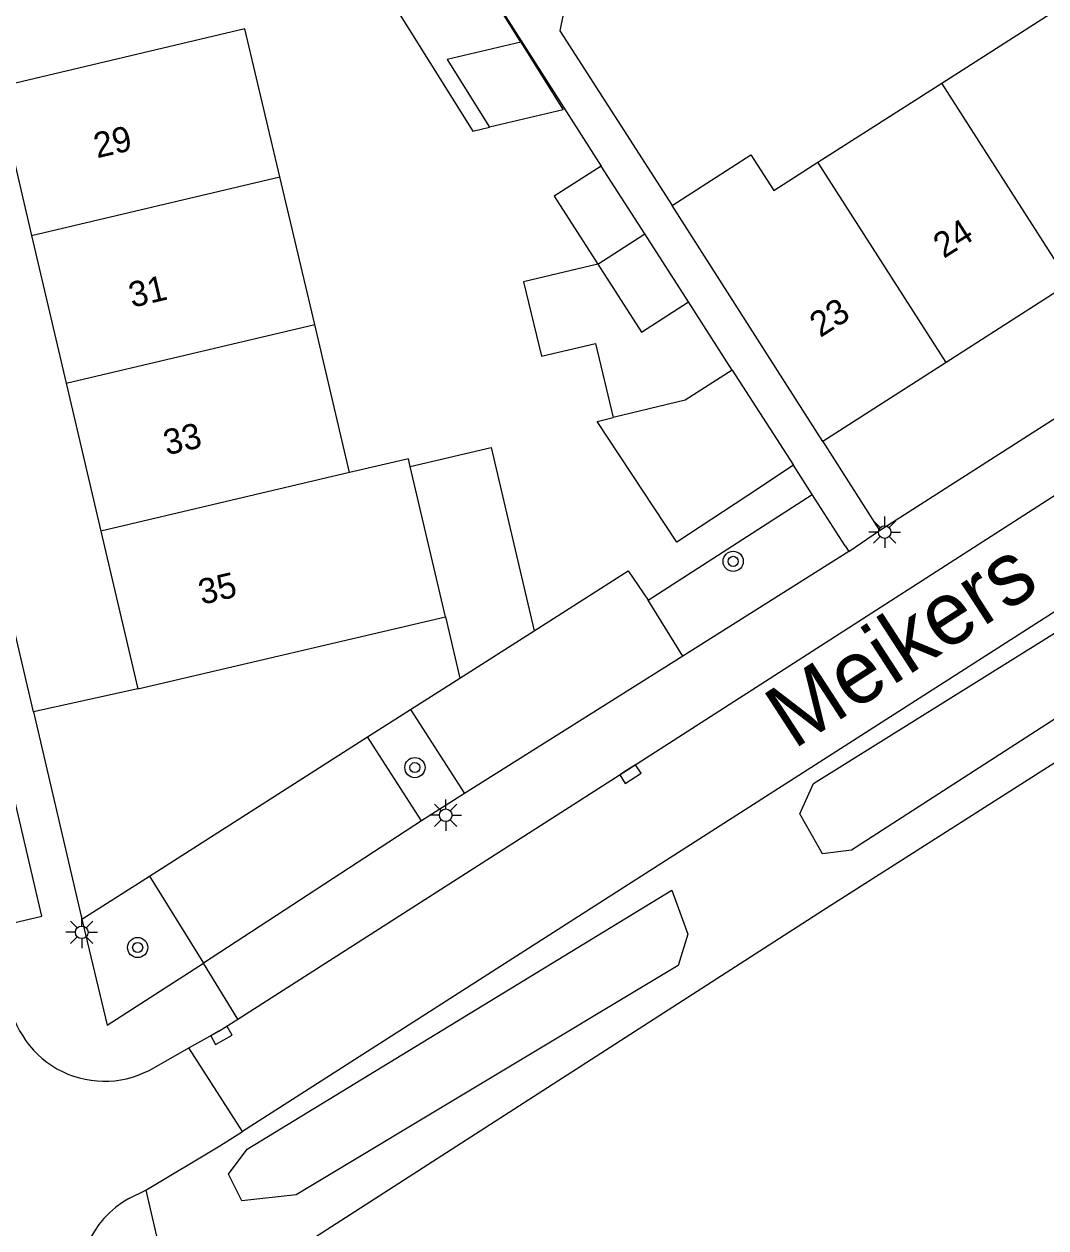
# Model space of a CAD drawing. Extents: x 136000 to 138005, y 398500 to 400500.
# Drawn here: x 137088.37 to 137128.8, y 398828.66 to 398876.3 of the extents above; entities that cross this region are included whole.
import ezdxf

# ---------------------------------------------------------------- set-up
doc = ezdxf.new("R2010")
doc.units = 0
for name, color, linetype in [('gg-afsc-erfafscheiding', 7, 'Continuous'), ('gg-afsc-hekwerk', 7, 'Continuous'), ('gg-anno-huisnummerreeks BGT', 7, 'Continuous'), ('gg-anno-openbare ruimte label', 7, 'Continuous'), ('gg-bbg-bijgebouw', 7, 'Continuous'), ('gg-bbg-gedigitaliseerde bijgebouw', 7, 'Continuous'), ('gg-bbg-hoofdgebouw', 7, 'Continuous'), ('gg-bbg-luifel en loopbrug', 7, 'Continuous'), ('gg-bbg-tussenscheiding', 7, 'Continuous'), ('gg-knt-verharding', 7, 'Continuous'), ('gg-knt-verharding nz', 7, 'Continuous'), ('gg-kntw-greppel-droge sloot', 7, 'Continuous'), ('gt-grn-vlakafsluiter', 7, 'Continuous'), ('gt-symb-boom', 7, 'Continuous'), ('gt-symb-kolk', 7, 'Continuous'), ('gt-symb-lichtmast', 7, 'Continuous')]:
    doc.layers.add(name, color=color, linetype=linetype)

# ---------------------------------------------------------------- blocks, each defined once
blk = doc.blocks.new('gt0-LMAST')
at = {"layer": 'gt-symb-lichtmast'}
for p, q in [((-0.005, 0.246), (-0.005, 0.621)), ((-0.182, 0.173), (-0.447, 0.438)), ((0.172, 0.173), (0.437, 0.438)), ((-0.255, -0.004), (-0.63, -0.004)), ((-0.182, -0.181), (-0.447, -0.446)), ((-0.005, -0.254), (-0.005, -0.629)), ((0.437, -0.446), (0.172, -0.181)), ((0.245, -0.004), (0.62, -0.004))]:
    blk.add_line(p, q, dxfattribs=at)
blk.add_circle((-0.005, -0.004), 0.25, dxfattribs=at)
blk = doc.blocks.new('gt0-KOLK')
at = {"layer": 'gt-symb-kolk'}
blk.add_lwpolyline([(0, 0), (0.375, 0), (0.375, 0.4), (-0.375, 0.4), (-0.375, 0), (0, 0)], dxfattribs=at)
blk = doc.blocks.new('gt0-BOOM')
at = {"layer": 'gt-symb-boom'}
for radius in [0.4, 0.2]:
    blk.add_circle((0, 0), radius, dxfattribs=at)

msp = doc.modelspace()

# ---------------------------------------------------------------- linework, layer by layer
at = {"layer": 'gg-afsc-erfafscheiding'}
msp.add_lwpolyline([(137111.279, 398878.344), (137109.844, 398877.401), (137109.569, 398876.031), (137114.013, 398869.118)], dxfattribs=at)
at = {"layer": 'gg-afsc-hekwerk'}
for p, q in [((137113.061, 398853.495), (137119.553, 398857.677)), ((137092.872, 398849.985), (137088.742, 398849.079)), ((137103.664, 398849.173), (137105.609, 398850.414)), ((137088.742, 398849.079), (137090.659, 398840.878)), ((137101.959, 398848.085), (137103.664, 398849.173)), ((137093.327, 398842.58), (137101.959, 398848.085)), ((137090.659, 398840.878), (137093.327, 398842.58))]:
    msp.add_line(p, q, dxfattribs=at)
for points in [[(137108.551, 398852.29), (137112.274, 398854.664), (137113.061, 398853.495)], [(137132.097, 398848.932), (137120.148, 398841.318), (137094.427, 398824.772)]]:
    msp.add_lwpolyline(points, dxfattribs=at)
at = {"layer": 'gg-bbg-bijgebouw'}
for p, q in [((137112.933, 398867.991), (137111.208, 398870.68)), ((137114.658, 398865.301), (137112.933, 398867.991)), ((137116.391, 398862.601), (137118.806, 398858.84))]:
    msp.add_line(p, q, dxfattribs=at)
for points in [[(137111.208, 398870.68), (137109.348, 398869.487), (137111.073, 398866.798)], [(137111.073, 398866.798), (137112.798, 398864.108), (137114.658, 398865.301)]]:
    msp.add_lwpolyline(points, dxfattribs=at)
at = {"layer": 'gg-bbg-gedigitaliseerde bijgebouw'}
for points in [[(137108.026, 398875.588), (137105.106, 398874.899), (137106.783, 398872.212)], [(137108.026, 398875.588), (137109.703, 398872.902), (137106.783, 398872.212)], [(137116.391, 398862.601), (137114.531, 398861.409), (137111.679, 398860.726)], [(137118.806, 398858.84), (137116.959, 398857.62), (137114.201, 398855.798), (137111.046, 398860.574), (137111.679, 398860.726)]]:
    msp.add_lwpolyline(points, dxfattribs=at)
at = {"layer": 'gg-bbg-hoofdgebouw'}
for p, q in [((137124.678, 398873.96), (137129.481, 398877.029)), ((137119.776, 398870.827), (137124.678, 398873.96)), ((137099.868, 398864.403), (137098.488, 398870.254)), ((137119.974, 398859.782), (137114.013, 398869.118)), ((137088.66, 398867.935), (137090.033, 398862.082)), ((137129.749, 398866.043), (137124.85, 398862.905)), ((137101.249, 398858.553), (137099.868, 398864.403)), ((137124.85, 398862.905), (137119.974, 398859.782)), ((137090.033, 398862.082), (137091.407, 398856.23)), ((137105.041, 398852.841), (137103.649, 398858.788)), ((137091.407, 398856.23), (137092.872, 398849.985)), ((137092.872, 398849.985), (137105.041, 398852.841))]:
    msp.add_line(p, q, dxfattribs=at)
for points in [[(137098.488, 398870.254), (137097.107, 398876.104), (137087.287, 398873.787), (137088.66, 398867.935)], [(137114.013, 398869.118), (137117.119, 398871.124), (137118.031, 398869.712), (137119.776, 398870.827)], [(137103.649, 398858.788), (137103.576, 398859.098), (137101.249, 398858.553)]]:
    msp.add_lwpolyline(points, dxfattribs=at)
at = {"layer": 'gg-bbg-luifel en loopbrug'}
for p, q in [((137116.391, 398862.601), (137114.658, 398865.301)), ((137105.041, 398852.841), (137105.609, 398850.414)), ((137105.609, 398850.414), (137108.551, 398852.29))]:
    msp.add_line(p, q, dxfattribs=at)
for points in [[(137108.026, 398875.588), (137104.671, 398880.961), (137101.092, 398880.116), (137106.123, 398872.056), (137106.783, 398872.212)], [(137111.073, 398866.798), (137108.13, 398866.093), (137108.835, 398863.15), (137110.975, 398863.662), (137111.679, 398860.726)], [(137103.649, 398858.788), (137106.854, 398859.538), (137108.551, 398852.29)]]:
    msp.add_lwpolyline(points, dxfattribs=at)
at = {"layer": 'gg-bbg-tussenscheiding'}
for p, q in [((137129.749, 398866.043), (137124.678, 398873.96)), ((137124.85, 398862.905), (137119.776, 398870.827)), ((137088.66, 398867.935), (137098.488, 398870.254)), ((137111.073, 398866.798), (137112.933, 398867.991)), ((137090.033, 398862.082), (137099.868, 398864.403)), ((137101.249, 398858.553), (137091.407, 398856.23))]:
    msp.add_line(p, q, dxfattribs=at)
at = {"layer": 'gg-knt-verharding'}
for p, q in [((137106.938, 398877.365), (137111.208, 398870.68)), ((137122.209, 398856.259), (137146.615, 398871.861)), ((137141.014, 398860.642), (137097.009, 398832.479)), ((137119.974, 398859.782), (137122.209, 398856.259)), ((137119.553, 398857.677), (137118.806, 398858.84)), ((137120.857, 398855.645), (137119.553, 398857.677)), ((137120.999, 398855.424), (137114.433, 398851.29)), ((137120.857, 398855.645), (137120.999, 398855.424)), ((137114.433, 398851.29), (137113.061, 398853.495)), ((137114.433, 398851.29), (137105.789, 398845.85)), ((137103.664, 398849.173), (137105.789, 398845.85)), ((137104.092, 398844.768), (137101.959, 398848.085)), ((137105.789, 398845.85), (137104.092, 398844.768)), ((137104.092, 398844.768), (137095.467, 398839.13)), ((137093.327, 398842.58), (137095.467, 398839.13)), ((137096.825, 398836.914), (137095.467, 398839.13)), ((137093.528, 398835.01), (137094.89, 398835.778)), ((137097.009, 398832.479), (137094.89, 398835.778)), ((137092.515, 398829.824), (137093.186, 398830.15)), ((137093.186, 398830.15), (137094.427, 398824.772))]:
    msp.add_line(p, q, dxfattribs=at)
for points in [[(137088.742, 398849.079), (137078.757, 398891.755), (137080.272, 398892.675)], [(137087.154, 398840.544), (137089.075, 398841), (137081.707, 398872.481)], [(137090.659, 398840.878), (137091.661, 398836.677), (137095.467, 398839.13)], [(137094.89, 398835.778), (137096.078, 398836.448), (137096.825, 398836.914)], [(137093.186, 398830.15), (137096.114, 398831.906), (137097.009, 398832.479)]]:
    msp.add_lwpolyline(points, dxfattribs=at)
for centre, radius, start, end in [((137091.553, 398838.288), 3.826, 187.1851, 301.0671), ((137094.448, 398826.42), 3.915, 119.5843, 193.2394)]:
    msp.add_arc(centre, radius, start, end, dxfattribs=at)
at = {"layer": 'gg-knt-verharding nz'}
msp.add_lwpolyline([(137096.825, 398836.914), (137112.25, 398846.784), (137134.121, 398860.846), (137147.985, 398869.721)], dxfattribs=at)
at = {"layer": 'gg-kntw-greppel-droge sloot'}
for points in [[(137121.104, 398843.608), (137119.958, 398843.465), (137119.058, 398845.048), (137119.6, 398846.248), (137141.926, 398860.175), (137142.997, 398859.544), (137143.5, 398858.568), (137143.176, 398857.834), (137121.104, 398843.608)], [(137099.139, 398829.972), (137096.987, 398829.726), (137096.451, 398830.79), (137097.189, 398831.774), (137114.003, 398842.018), (137114.631, 398840.288), (137114.25, 398839.036), (137099.139, 398829.972)]]:
    msp.add_lwpolyline(points, dxfattribs=at)
at = {"layer": 'gt-grn-vlakafsluiter'}
msp.add_line((137120.999, 398855.424), (137122.209, 398856.259), dxfattribs=at)

# ---------------------------------------------------------------- block references
at = {"layer": 'gt-symb-boom'}
for p in [(137116.426, 398855.036), (137103.833, 398846.874), (137092.863, 398839.753)]:
    msp.add_blockref('gt0-BOOM', p, dxfattribs=at)
at = {"layer": 'gt-symb-kolk'}
for p, rotation in [((137112.25, 398846.784), -147.3821163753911), ((137096.078, 398836.448), -150.5754272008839)]:
    msp.add_blockref('gt0-KOLK', p, dxfattribs=dict(at, rotation=rotation))
at = {"layer": 'gt-symb-lichtmast'}
for p in [(137122.424, 398856.196), (137105.057, 398844.994), (137090.654, 398840.359)]:
    msp.add_blockref('gt0-LMAST', p, dxfattribs=at)

# ---------------------------------------------------------------- texts
at = {"layer": 'gg-anno-huisnummerreeks BGT'}
for s, rotation, p in [('29', 13.2, (137091.256, 398870.983)), ('24', 32.6, (137124.757, 398867.002)), ('31', 13.2, (137092.643, 398865.069)), ('23', 32.6, (137119.87, 398863.872)), ('33', 13.2, (137094.014, 398859.228)), ('35', 13.2, (137095.402, 398853.313))]:
    msp.add_text(s, height=1, rotation=rotation, dxfattribs=at).set_placement(p)
at = {"layer": 'gg-anno-openbare ruimte label'}
msp.add_text('Meikers', height=2.5, rotation=33, dxfattribs=at).set_placement((137118.816, 398847.569))

doc.saveas('drawing.dxf')
